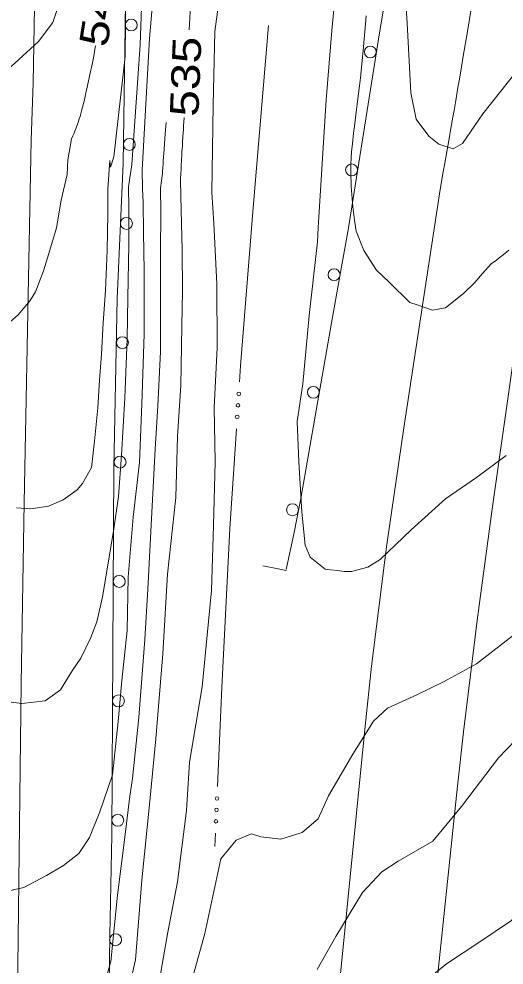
# Model space of a CAD drawing. Extents: x 2361284 to 2366480, y 6976556 to 6985346.
# Drawn here: x 2364474.8 to 2364556.1, y 6978250 to 6978408.5 of the extents above; entities that cross this region are included whole.
import ezdxf
from ezdxf.enums import TextEntityAlignment as Align

# ---------------------------------------------------------------- set-up
doc = ezdxf.new("R2010")
doc.units = 0
doc.header["$LTSCALE"] = 1.9
for name, color, linetype, lineweight in [('12', 7, 'Continuous', 13), ('13', 7, 'Continuous', 13), ('14', 7, 'Continuous', 13), ('17', 7, 'Continuous', 13), ('21', 7, 'Continuous', 13), ('3', 7, 'Continuous', 13), ('5', 7, 'Continuous', 13)]:
    doc.layers.add(name, color=color, linetype=linetype, lineweight=lineweight)

msp = doc.modelspace()

# ---------------------------------------------------------------- linework, layer by layer
at = {"layer": '12'}
for points in [[(2364535.587, 6978743.233), (2364536.974, 6978737.144), (2364537.8, 6978722.852), (2364537.862, 6978705.811), (2364536.854, 6978695.091), (2364536.006, 6978686.533), (2364533.867, 6978665.382), (2364530.209, 6978635.716), (2364527.935, 6978616.122), (2364525.352, 6978597.457), (2364523.812, 6978581.63), (2364522.159, 6978564.185), (2364518.517, 6978539.078), (2364516.417, 6978521.208), (2364514.146, 6978502.345), (2364512.272, 6978484.886), (2364510.629, 6978470.469), (2364507.927, 6978448.502), (2364506.029, 6978433.584), (2364503.557, 6978410.64), (2364503.325, 6978406.647)], [(2364533.008, 6978408.979), (2364532.788, 6978406.379), (2364532.538, 6978403.781), (2364532.187, 6978400.319), (2364532.013, 6978398.589), (2364531.874, 6978397.265), (2364531.557, 6978394.618), (2364531.33, 6978392.856), (2364531.028, 6978390.506), (2364530.884, 6978389.331), (2364530.685, 6978387.567), (2364530.596, 6978386.685), (2364530.551, 6978386.178), (2364530.483, 6978385.164), (2364530.442, 6978384.147), (2364530.43, 6978383.469), (2364530.437, 6978382.111), (2364530.468, 6978381.092), (2364530.5, 6978380.412), (2364530.589, 6978379.052), (2364530.645, 6978378.372), (2364530.776, 6978377.012), (2364530.93, 6978375.653), (2364531.042, 6978374.748), (2364531.287, 6978372.941)], [(2364487.64, 6978403.937), (2364487.544, 6978403.372), (2364487.334, 6978402.246), (2364487.108, 6978401.122), (2364486.638, 6978398.878), (2364486.241, 6978397.011), (2364486.036, 6978396.079), (2364485.711, 6978394.685), (2364485.363, 6978393.296), (2364485.178, 6978392.603), (2364485.092, 6978392.301), (2364484.902, 6978391.704), (2364484.696, 6978391.112), (2364484.263, 6978389.935), (2364483.995, 6978389.233), (2364483.853, 6978388.886), (2364483.628, 6978388.368)], [(2364502.485, 6978391.968), (2364502.393, 6978390.565), (2364502.348, 6978389.864), (2364502.281, 6978388.812), (2364502.217, 6978387.76), (2364502.185, 6978387.233), (2364502.123, 6978386.181), (2364502.094, 6978385.655), (2364502.05, 6978384.866), (2364501.994, 6978383.813), (2364501.968, 6978383.286), (2364501.93, 6978382.497), (2364501.893, 6978381.707), (2364501.876, 6978381.312)], [(2364483.628, 6978388.368), (2364483.011, 6978384.863), (2364482.865, 6978382.421), (2364481.895, 6978378.132), (2364481.109, 6978373.494), (2364479.79, 6978369.171), (2364478.918, 6978366.303), (2364477.591, 6978362.78), (2364476.704, 6978361.31), (2364474.677, 6978358.921), (2364473.328, 6978357.758), (2364470.972, 6978356.207), (2364467.336, 6978354.882), (2364463.548, 6978354.636), (2364458.527, 6978355.798), (2364454.496, 6978357.819), (2364451.981, 6978359.465), (2364448.312, 6978362.422)], [(2364501.876, 6978381.312), (2364501.993, 6978376.413), (2364502.126, 6978369.773), (2364502.201, 6978362.914), (2364502.077, 6978357.072), (2364501.932, 6978347.081), (2364501.393, 6978338.544), (2364501.08, 6978328.312), (2364499.712, 6978315.497), (2364498.897, 6978302.159), (2364497.753, 6978287.907), (2364496.743, 6978277.497), (2364495.409, 6978264.224), (2364494.326, 6978250.882), (2364493.355, 6978246.773), (2364491.952, 6978240.77), (2364490.211, 6978230.313), (2364489.106, 6978222.471), (2364486.665, 6978219.418), (2364484.705, 6978217.31), (2364481.871, 6978215.583), (2364479.128, 6978214.827), (2364475.47, 6978214.512), (2364469.462, 6978213.305)], [(2364553.96, 6978367.426), (2364552.457, 6978365.812), (2364551.181, 6978364.31), (2364549.318, 6978362.472), (2364546.281, 6978360.082), (2364544.094, 6978359.711), (2364541.545, 6978360.587), (2364540.291, 6978360.995), (2364536.889, 6978364.304), (2364534.7, 6978366.373), (2364532.608, 6978369.683), (2364531.287, 6978372.941)], [(2364556.897, 6978369.742), (2364555.943, 6978368.947), (2364555.293, 6978368.43), (2364554.854, 6978368.091), (2364553.96, 6978367.426)]]:
    msp.add_lwpolyline(points, dxfattribs=at)
at = {"layer": '13'}
for points in [[(2364518.057, 6978768.387), (2364518.855, 6978766.494), (2364521.169, 6978759.735), (2364524.687, 6978750.488), (2364527.432, 6978743.715), (2364530.833, 6978734.076), (2364532.199, 6978721.908), (2364531.854, 6978712.945), (2364531.128, 6978696.817), (2364529.226, 6978679.108), (2364526.23, 6978658.639), (2364523.037, 6978629.497), (2364520.35, 6978610.32), (2364516.514, 6978581.462), (2364514.849, 6978568.325), (2364512.892, 6978546.936), (2364509.274, 6978514.049), (2364506.602, 6978487.942), (2364504.354, 6978470.939), (2364502.494, 6978458.262), (2364500.116, 6978440.189), (2364497.932, 6978419.476), (2364496.688, 6978405.203), (2364495.468, 6978383.211)], [(2364518.132, 6978734.125), (2364518.237, 6978733.596), (2364519.017, 6978721.054), (2364518.808, 6978712.451), (2364517.296, 6978700.106), (2364516.842, 6978687.881), (2364515.589, 6978676.578), (2364511.021, 6978641.672), (2364508.322, 6978621.586), (2364506.358, 6978602.046), (2364504.043, 6978573.053), (2364503.093, 6978553.113), (2364498.487, 6978514.706), (2364496.091, 6978492.183), (2364494.992, 6978481.632), (2364492.921, 6978463.861), (2364491.011, 6978446.991), (2364488.935, 6978437.082), (2364486.948, 6978428.352), (2364485.353, 6978422.576), (2364483.447, 6978416.898), (2364480.503, 6978407.861), (2364478.063, 6978404.696), (2364472.797, 6978399.876)], [(2364523.671, 6978734.298), (2364524.348, 6978730.444), (2364524.188, 6978715.642), (2364524.08, 6978700.74), (2364521.906, 6978682.249), (2364519.342, 6978661.613), (2364517.054, 6978639.24), (2364514.257, 6978618.932), (2364512.3, 6978603.913), (2364510.193, 6978581.521), (2364508.277, 6978555.881), (2364505.541, 6978528.054), (2364501.603, 6978499.455), (2364498.818, 6978480.958), (2364497.606, 6978466.416), (2364495.85, 6978444.937), (2364493.07, 6978417.7), (2364492.691, 6978413.396), (2364492.618, 6978402.145), (2364490.71, 6978385.377), (2364490.168, 6978383.619), (2364490.043, 6978384.74)], [(2364529.182, 6978427.093), (2364527.257, 6978406.534), (2364526.278, 6978394.894), (2364525.054, 6978375.292)], [(2364495.689, 6978419.875), (2364495.109, 6978404.108), (2364493.729, 6978384.104)], [(2364568.749, 6978408.82), (2364565.308, 6978405.576), (2364561.348, 6978402.418), (2364557.907, 6978399.315), (2364552.542, 6978392.544), (2364549.159, 6978387.611), (2364547.558, 6978386.706), (2364545.18, 6978387.504), (2364543.467, 6978388.827), (2364541.359, 6978391.688), (2364540.487, 6978396.069), (2364539.856, 6978407.775), (2364539.268, 6978416.999)], [(2364508.954, 6978416.281), (2364507.648, 6978406.378), (2364507.335, 6978394.044), (2364507.145, 6978379.392)], [(2364499.443, 6978391.109), (2364499.398, 6978390.478), (2364499.309, 6978389.216), (2364499.189, 6978387.534), (2364499.129, 6978386.693), (2364499.069, 6978385.852), (2364499.039, 6978385.431), (2364498.978, 6978384.59), (2364498.948, 6978384.17), (2364498.902, 6978383.539), (2364498.856, 6978382.908), (2364498.833, 6978382.593)], [(2364493.729, 6978384.104), (2364493.185, 6978380.369), (2364493.217, 6978376.919), (2364493.207, 6978370.689), (2364493.022, 6978361.746), (2364492.947, 6978354.886), (2364492.561, 6978345.001), (2364491.962, 6978335.424), (2364491.508, 6978328.501), (2364490.653, 6978322.682), (2364488.788, 6978311.663), (2364487.847, 6978307.514), (2364486.862, 6978304.854), (2364485.165, 6978301.428), (2364483.725, 6978299.295), (2364481.735, 6978296.106), (2364479.212, 6978294.301), (2364475.285, 6978293.854), (2364471.201, 6978294.335)], [(2364490.043, 6978384.74), (2364489.678, 6978379.946), (2364489.678, 6978375.805), (2364489.566, 6978369.684), (2364489.32, 6978362.961), (2364488.921, 6978357.596), (2364488.621, 6978352.304), (2364488.322, 6978347.991), (2364488.016, 6978343.358), (2364487.479, 6978337.782), (2364486.971, 6978333.357), (2364485.427, 6978330.662), (2364484.567, 6978329.614), (2364482.182, 6978327.952), (2364479.762, 6978326.889), (2364476.806, 6978326.401), (2364474.364, 6978326.588)], [(2364498.833, 6978382.593), (2364498.546, 6978380.14), (2364498.554, 6978376.14), (2364498.509, 6978369.319), (2364498.545, 6978362.388), (2364498.536, 6978352.789), (2364498.073, 6978343.664), (2364497.652, 6978336.418), (2364497.063, 6978325.803), (2364496.396, 6978312.955), (2364495.916, 6978304.561), (2364494.9, 6978291.47), (2364493.817, 6978281.259), (2364493.355, 6978278.335), (2364492.52, 6978271.437), (2364491.293, 6978261.715), (2364490.188, 6978250.633), (2364488.775, 6978245.719), (2364486.283, 6978243.776), (2364484.697, 6978242.331), (2364481.348, 6978240.109), (2364478.08, 6978239.798), (2364475.23, 6978239.731), (2364470.744, 6978239.338)], [(2364495.468, 6978383.211), (2364495.488, 6978380.011), (2364495.61, 6978377.712), (2364495.658, 6978372.702), (2364495.759, 6978366.263), (2364495.799, 6978355.683), (2364495.39, 6978344.018), (2364494.994, 6978334.173), (2364493.941, 6978325.004), (2364493.096, 6978314.974), (2364492.911, 6978306.062), (2364492.051, 6978297.674), (2364491.426, 6978290.807), (2364490.501, 6978281.858), (2364488.37, 6978275.707), (2364486.61, 6978271.411), (2364484.856, 6978268.714), (2364482.265, 6978266.709), (2364479.391, 6978265.042), (2364475.619, 6978263.016), (2364472.146, 6978262.223)], [(2364507.145, 6978379.392), (2364507.483, 6978374.245), (2364507.961, 6978364.019), (2364508.002, 6978353.369), (2364507.537, 6978343.374), (2364507.663, 6978334.294), (2364507.385, 6978323.611), (2364507.078, 6978312.777), (2364505.531, 6978296.623), (2364503.361, 6978284), (2364502.878, 6978275.925), (2364501.362, 6978263.97), (2364499.742, 6978255.565), (2364497.995, 6978245.667)], [(2364556.475, 6978335.368), (2364551.471, 6978331.66), (2364546.255, 6978328.101), (2364540.523, 6978322.926), (2364535.35, 6978317.936), (2364533.242, 6978316.656), (2364530.539, 6978315.94), (2364529.319, 6978315.959), (2364528.207, 6978316.088), (2364526.986, 6978316.216), (2364526.115, 6978316.348), (2364523.587, 6978318.335), (2364522.768, 6978320.318), (2364522.225, 6978325.883), (2364521.725, 6978334.297), (2364521.41, 6978341.076), (2364522.361, 6978347.355), (2364523.462, 6978358.775), (2364524.804, 6978371.109), (2364524.951, 6978373.511), (2364525.054, 6978375.292)], [(2364593.741, 6978356.044), (2364593.18, 6978354.109), (2364592.895, 6978351.426), (2364592.114, 6978346.338), (2364591.363, 6978341.181), (2364589.904, 6978333.675), (2364588.748, 6978326.955), (2364586.809, 6978316.245), (2364584.769, 6978307.735), (2364583.125, 6978300.831), (2364581.011, 6978292.909), (2364579.868, 6978289.038), (2364578.985, 6978287.25), (2364576.899, 6978283.68), (2364574.75, 6978279.379), (2364572.899, 6978276.231), (2364569.804, 6978272.542), (2364567.433, 6978269.459), (2364564.543, 6978266.261), (2364561.27, 6978262.3), (2364557.316, 6978257.492), (2364551.892, 6978253.79), (2364546.425, 6978250.247), (2364542.524, 6978247.05)], [(2364558.198, 6978305.663), (2364551.498, 6978300.49), (2364545.966, 6978297.477), (2364541.496, 6978295.273), (2364536.577, 6978293.027), (2364534.204, 6978290.893), (2364530.77, 6978285.351), (2364526.666, 6978278.382), (2364524.923, 6978274.535), (2364522.235, 6978272.219), (2364518.695, 6978271.106), (2364515.311, 6978271.523), (2364513.776, 6978271.989), (2364511.176, 6978270.954), (2364508.636, 6978267.8), (2364507.275, 6978261.557), (2364505.974, 6978255.314), (2364503.256, 6978245.647)], [(2364559.376, 6978289.073), (2364555.137, 6978284.723), (2364548.955, 6978276.554), (2364544.17, 6978270.798), (2364538.36, 6978267.432), (2364535.587, 6978265.636), (2364532.39, 6978262.155), (2364527.9, 6978254.802), (2364524.793, 6978249.312)]]:
    msp.add_lwpolyline(points, dxfattribs=at)
at = {"layer": '14'}
msp.add_lwpolyline([(2364559.651, 6978365.3), (2364554.209, 6978327.211), (2364551.638, 6978308.154), (2364549.289, 6978289.067), (2364548.227, 6978279.507), (2364544.496, 6978243.761), (2364542.71, 6978225.885), (2364540.173, 6978199.059), (2364537.849, 6978172.208), (2364536.783, 6978158.771), (2364534.355, 6978125.768), (2364533.251, 6978109.262), (2364531.793, 6978084.495), (2364530.636, 6978059.712), (2364530.193, 6978047.313), (2364529.09, 6978007.759), (2364528.667, 6977987.98), (2364528.22, 6977958.309), (2364527.073, 6977842.272), (2364525.399, 6977716.488), (2364524.189, 6977602.891), (2364523.198, 6977505.227)], dxfattribs=at)
at = {"layer": '17'}
for points in [[(2364529.965, 6978373.138), (2364535.258, 6978406.49), (2364540.902, 6978439.786), (2364549.106, 6978484.686), (2364557.97, 6978529.463), (2364569.459, 6978583.334), (2364582.179, 6978636.93), (2364594.237, 6978683.576), (2364606.935, 6978730.039), (2364617.539, 6978767.613), (2364628.223, 6978805.166), (2364632.657, 6978820.549), (2364637.071, 6978835.932), (2364663.548, 6978929.949), (2364689.975, 6979023.985), (2364706.14, 6979080.432), (2364722.184, 6979136.917), (2364728.188, 6979158.586), (2364734.162, 6979180.253), (2364740.454, 6979203.114), (2364746.738, 6979225.977)], [(2364493.013, 6978437.301), (2364492.62, 6978407.146), (2364492.449, 6978395.693), (2364492.248, 6978384.25)], [(2364492.248, 6978384.25), (2364491.273, 6978361.619), (2364490.723, 6978333.222), (2364490.525, 6978302.489), (2364490.357, 6978271.766), (2364490.006, 6978255.062), (2364489.785, 6978238.349), (2364489.952, 6978231.24), (2364490.17, 6978224.121), (2364490.255, 6978219.372), (2364490.33, 6978214.623)], [(2364519.605, 6978316.276), (2364520.869, 6978322.21), (2364522.033, 6978328.171), (2364524.613, 6978342.886), (2364527.203, 6978357.591), (2364528.579, 6978365.365), (2364529.965, 6978373.138)]]:
    msp.add_lwpolyline(points, dxfattribs=at)
for centre in [(2364493.624, 6978407.439), (2364533.682, 6978402.924), (2364493.303, 6978387.437), (2364530.546, 6978383.171), (2364492.817, 6978374.216), (2364527.614, 6978365.633), (2364492.131, 6978354.253), (2364524.138, 6978345.935), (2364491.743, 6978334.256), (2364520.642, 6978326.262), (2364491.599, 6978314.27), (2364491.478, 6978294.271), (2364491.37, 6978274.271), (2364490.994, 6978254.267)]:
    msp.add_circle(centre, 1, dxfattribs=at)
at = {"layer": '21'}
for p, q in [((2364514.123, 6978377.478), (2364516.629, 6978407.374)), ((2364507.735, 6978272.091), (2364507.636, 6978269.88))]:
    msp.add_line(p, q, dxfattribs=at)
for points in [[(2364514.132, 6978377.568), (2364511.951, 6978350.356), (2364511.776, 6978347.664)], [(2364511.251, 6978339.838), (2364510.14, 6978323.118), (2364508.793, 6978296.504), (2364508.07, 6978279.925)]]:
    msp.add_lwpolyline(points, dxfattribs=at)
for centre in [(2364511.637, 6978345.666), (2364511.51, 6978343.75), (2364511.382, 6978341.834), (2364507.986, 6978277.926), (2364507.902, 6978276.008), (2364507.819, 6978274.09)]:
    msp.add_circle(centre, 0.3, dxfattribs=at)
at = {"layer": '3'}
for points in [[(2364482.094, 6978724.262), (2364481.508, 6978716.488), (2364481.201, 6978711.305), (2364480.756, 6978700.94), (2364480.398, 6978685.392), (2364480.08, 6978654.29), (2364478.832, 6978565.328), (2364478.308, 6978520.846), (2364477.537, 6978416.872), (2364477.188, 6978397.733), (2364476.86, 6978388.164)], [(2364550.808, 6978411.515), (2364550.295, 6978408.414), (2364549.951, 6978406.347), (2364549.26, 6978402.213), (2364548.842, 6978399.732), (2364548.562, 6978398.079), (2364548.374, 6978396.976), (2364547.997, 6978394.772), (2364547.712, 6978393.12), (2364547.522, 6978392.018), (2364547.139, 6978389.815), (2364546.947, 6978388.713), (2364546.561, 6978386.511), (2364546.173, 6978384.309), (2364545.914, 6978382.841), (2364545.392, 6978379.905)], [(2364476.86, 6978388.164), (2364475.657, 6978327.472), (2364475.184, 6978297.124), (2364474.229, 6978216.704), (2364473.831, 6978176.494), (2364473.557, 6978129.148), (2364473.275, 6978066.02), (2364472.942, 6978034.458), (2364470.275, 6977871.183), (2364468.653, 6977766.677), (2364467.925, 6977714.422), (2364467.22, 6977644.472), (2364466.924, 6977597.838), (2364466.55, 6977504.568)], [(2364507.227, 6977505.075), (2364509.14, 6977657.342), (2364511.607, 6977840.625), (2364513.428, 6977990.981), (2364513.969, 6978021.571), (2364514.356, 6978036.863), (2364515.09, 6978059.799), (2364516.547, 6978094.195), (2364517.101, 6978104.758), (2364518.417, 6978125.867), (2364519.944, 6978146.959), (2364523.335, 6978189.126), (2364526.262, 6978222.784), (2364528.365, 6978245.204), (2364532.805, 6978290.031), (2364533.891, 6978300.057), (2364536.417, 6978320.058), (2364539.283, 6978340.016), (2364545.392, 6978379.905)]]:
    msp.add_lwpolyline(points, dxfattribs=at)
at = {"layer": '5'}
msp.add_lwpolyline([(2364519.605, 6978316.077), (2364517.654, 6978316.471), (2364515.694, 6978316.867)], dxfattribs=at)

# ---------------------------------------------------------------- texts
at = {"layer": '12', "width": 1.25}
for s, rotation, p in [(' 540 ', 80.994, (2364490.629, 6978410.189)), (' 535 ', 87.757, (2364505.128, 6978398.71))]:
    msp.add_text(s, height=4.8, rotation=rotation, dxfattribs=at).set_placement(p, align=Align.CENTER)

doc.saveas('drawing.dxf')
